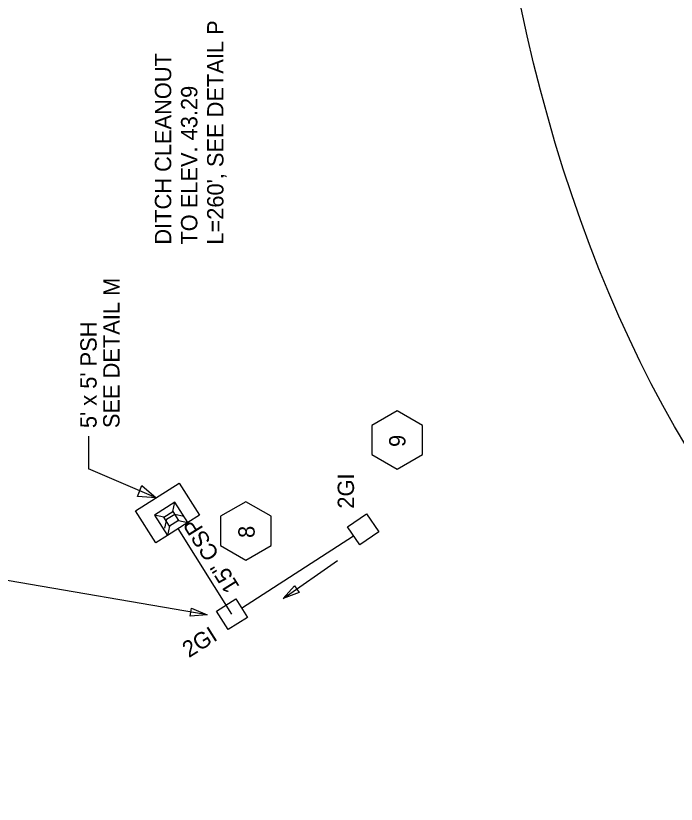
# Model space of a CAD drawing. Extents: x 2384780 to 2405432, y 547869 to 573706.
# Drawn here: x 2395358.7 to 2395560.9, y 553639.1 to 553880.8 of the extents above; entities that cross this region are included whole.
import ezdxf

# ---------------------------------------------------------------- set-up
doc = ezdxf.new("R2010")
doc.units = 0
for name, color, linetype in [('Old_Level_1', 7, 'Continuous'), ('Old_Level_5', 7, 'Continuous'), ('Old_Level_63', 7, 'Continuous'), ('Old_Level_9', 7, 'Continuous'), ('Prop Ditch Text', 7, 'Continuous'), ('Prop Drop Inlet Text', 7, 'Continuous')]:
    doc.layers.add(name, color=color, linetype=linetype)

# ---------------------------------------------------------------- blocks, each defined once
blk = doc.blocks.new('IN')
at = {"layer": 'Old_Level_9'}
blk.add_lwpolyline([(-0.07025, 0.067), (0.07025, 0.067), (0.07025, -0.067), (-0.07025, -0.067)], close=True, dxfattribs=at)
blk = doc.blocks.new('PSS')
at = {"layer": 'Old_Level_1'}
for p, q in [((0, 14.8595), (0, 31.69675)), ((8.3065, 6.55325), (0, 14.8595)), ((21.4495, 6.591), (29.77475, 14.8595)), ((8.34375, -6.59075), (0.00025, -14.859)), ((21.46825, -6.55325), (29.77475, -14.8595)), ((0, -31.71525), (0.00025, -14.859))]:
    blk.add_line(p, q, dxfattribs=at)
for points in [[(0, 31.69675), (46.6125, 31.69675), (46.61225, -31.71575), (0, -31.71525)], [(0.00025, -14.859), (0, 14.8595)], [(0.00025, -14.859), (29.77475, -14.8595), (29.77475, 14.8595), (0, 14.8595)]]:
    blk.add_lwpolyline(points, dxfattribs=at)
blk.add_lwpolyline([(8.3065, 6.55325), (21.469, 6.553), (21.46825, -6.55325), (8.30625, -6.55325)], close=True, dxfattribs=at)

msp = doc.modelspace()

# ---------------------------------------------------------------- linework, layer by layer
at = {"layer": 'Old_Level_1'}
for p, q in [((2395404.86, 553726.47), (2395404.22, 553723.72)), ((2395404.86, 553726.47), (2395407.4, 553728.07)), ((2395407.4, 553728.07), (2395410.16, 553727.43)), ((2395424.85, 553697.36), (2395408.41, 553723.62)), ((2395427.82, 553699.23), (2395462.11, 553721.37))]:
    msp.add_line(p, q, dxfattribs=at)
at = {"layer": 'Old_Level_5'}
for p, q in [((2395380.93, 553751.9), (2395380.93, 553741.9)), ((2395401.64, 553733.05), (2395380.93, 553741.9)), ((2395417.23, 553697.13), (2395312.87, 553715.07)), ((2395440.59, 553702.17), (2395457.2, 553713.79))]:
    msp.add_line(p, q, dxfattribs=at)
for points in [[(2395397.29, 553736.78), (2395401.64, 553733.05), (2395395.97, 553733.47)], [(2395445.4, 553704.01), (2395440.59, 553702.17), (2395443.97, 553706.06)], [(2395412.52, 553699.2), (2395417.23, 553697.13), (2395412.09, 553696.74)]]:
    msp.add_lwpolyline(points, close=True, dxfattribs=at)
at = {"layer": 'Old_Level_63'}
msp.add_ellipse((2395727.45, 554021.06), major_axis=(15.71, 376.73), ratio=0.598979, dxfattribs=at)
at = {"layer": 'Prop Drop Inlet Text'}
for points in [[(2395475.45, 553759.69), (2395467.7, 553755.21), (2395467.7, 553746.26), (2395475.45, 553741.79), (2395483.2, 553746.26), (2395483.2, 553755.21)], [(2395429.12, 553731.85), (2395421.37, 553727.37), (2395421.37, 553718.43), (2395429.12, 553713.95), (2395436.87, 553718.43), (2395436.87, 553727.37)]]:
    msp.add_lwpolyline(points, close=True, dxfattribs=at)

# ---------------------------------------------------------------- block references
at = {"layer": 'Old_Level_5'}
for name, p, xscale, yscale, rotation in [('PSS', (2395408.25, 553723.46), 0.25, 0.25, 122.56407273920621), ('IN', (2395465.01, 553723.36), 50.00000000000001, 50, 34.50189532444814), ('IN', (2395424.85, 553697.36), 50, 50, 32.22985139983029)]:
    msp.add_blockref(name, p, dxfattribs=dict(at, xscale=xscale, yscale=yscale, rotation=rotation))

# ---------------------------------------------------------------- texts
at = {"layer": 'Old_Level_1'}
for s, rotation, p in [('15" CSP', 122.0465, (2395427.35, 553705.82)), ('2GI', 32.2286, (2395411.68, 553683.89))]:
    msp.add_text(s, height=5, rotation=rotation, dxfattribs=at).set_placement(p)
at = {"layer": 'Old_Level_5'}
for s, p in [('SEE DETAIL M', (2395390.43, 553754.4)), ("5' x 5' PSH", (2395383.43, 553754.4)), ('2GI', (2395462.23, 553729.72))]:
    msp.add_text(s, height=5, rotation=90, dxfattribs=at).set_placement(p)
at = {"layer": 'Prop Ditch Text'}
for s, p in [("L=260', SEE DETAIL P", (2395422.26, 553810.62)), ('DITCH CLEANOUT', (2395406.26, 553810.62)), ('TO ELEV. 43.29', (2395414.26, 553810.62))]:
    msp.add_text(s, height=5, rotation=90, dxfattribs=at).set_placement(p)
at = {"layer": 'Prop Drop Inlet Text'}
for s, p in [('9', (2395477.98, 553748.62)), ('8', (2395431.81, 553720.74))]:
    msp.add_text(s, height=5, rotation=90, dxfattribs=at).set_placement(p)

doc.saveas('drawing.dxf')
